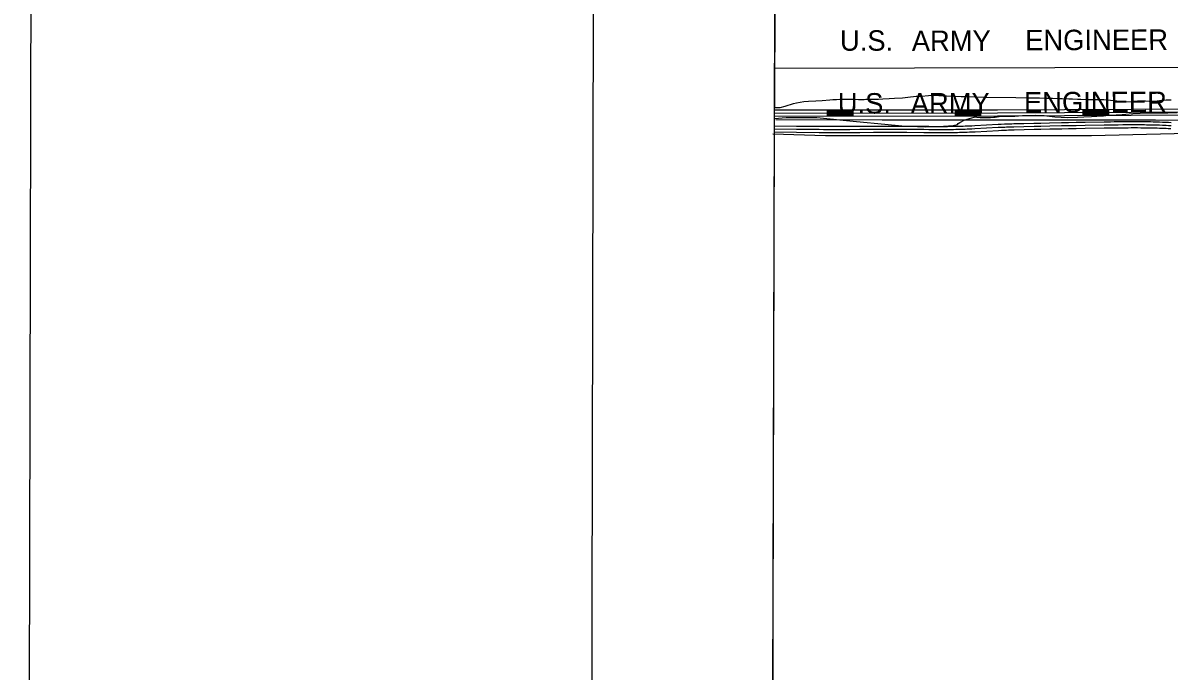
# Model space of a CAD drawing. Extents: x 3180038 to 3217926, y 922069 to 947485.
# Drawn here: x 3180621 to 3186224, y 936367 to 939537 of the extents above; entities that cross this region are included whole.
import ezdxf

# ---------------------------------------------------------------- set-up
doc = ezdxf.new("R2010")
doc.units = 0
for name, color, linetype in [('G-ANNO-NPLT', 7, 'Continuous'), ('V-ANNO-SYMB', 7, 'Continuous'), ('V-GRID-FRAM', 7, 'Continuous'), ('V-ROAD-CNTR', 7, 'Continuous'), ('V-SITE-VEGE', 7, 'Continuous'), ('V-TOPO-BNDY', 7, 'Continuous'), ('V-TOPO-GNAM-IDEN', 7, 'Continuous'), ('V-TOPO-SHOR', 7, 'Continuous')]:
    doc.layers.add(name, color=color, linetype=linetype)

msp = doc.modelspace()

# ---------------------------------------------------------------- linework, layer by layer
at = {"layer": 'G-ANNO-NPLT'}
msp.add_lwpolyline([(3180621.1, 922735.2), (3217287.7, 922652.6), (3217342.2, 946819.2), (3180675.6, 946901.8)], close=True, dxfattribs=at)
at = {"layer": 'V-ANNO-SYMB'}
msp.add_lwpolyline([(3183372.7, 923354.1), (3216455.8, 923279.5), (3216507.5, 946196), (3183424.3, 946270.6), (3183372.7, 923354.1)], dxfattribs=at)
at = {"layer": 'V-GRID-FRAM'}
msp.add_lwpolyline([(3184312.7, 945707.9), (3215616.6, 945637.4), (3215583.5, 927448.1), (3184263.7, 927518.7), (3184312.7, 945707.9)], dxfattribs=at)
at = {"layer": 'V-ROAD-CNTR'}
for p, q in [((3185928, 939115.2), (3185928.2, 939085.2)), ((3184553.1, 939111.7), (3184553.1, 939081.7)), ((3184678.1, 939111.8), (3184678.1, 939081.8)), ((3185178.1, 939112.3), (3185178.1, 939082.3)), ((3185303.1, 939112.4), (3185303.1, 939082.4)), ((3185803, 939114.6), (3185803.2, 939084.6))]:
    msp.add_line(p, q, dxfattribs=at)
for points in [[(3184292.8, 939111.5), (3185385.3, 939112.5), (3187672.9, 939124), (3188887.9, 939124.9), (3189099.8, 939131.3)], [(3184292.8, 939096.5), (3185385.3, 939097.5), (3187672.9, 939109), (3188888.1, 939109.9)], [(3184292.8, 939081.5), (3185385.4, 939082.5), (3187672.9, 939094), (3188888.4, 939094.9), (3188991.1, 939098)], [(3184553.1, 939108.7), (3184678.1, 939108.8)], [(3184553.1, 939105.7), (3184678.1, 939105.8)], [(3184553.1, 939102.7), (3184678.1, 939102.8)], [(3184553.1, 939099.7), (3184678.1, 939099.8)], [(3184553.1, 939096.7), (3184678.1, 939096.8)], [(3184553.1, 939093.7), (3184678.1, 939093.8)], [(3184553.1, 939090.7), (3184678.1, 939090.8)], [(3184553.1, 939087.7), (3184678.1, 939087.8)], [(3184553.1, 939084.7), (3184678.1, 939084.8)], [(3185178.1, 939109.3), (3185303.1, 939109.4)], [(3185178.1, 939106.3), (3185303.1, 939106.4)], [(3185178.1, 939103.3), (3185303.1, 939103.4)], [(3185178.1, 939100.3), (3185303.1, 939100.4)], [(3185178.1, 939097.3), (3185303.1, 939097.4)], [(3185178.1, 939094.3), (3185303.1, 939094.4)], [(3185178.1, 939091.3), (3185303.1, 939091.4)], [(3185178.1, 939088.3), (3185303.1, 939088.4)], [(3185178.1, 939085.3), (3185303.1, 939085.4)], [(3185803, 939111.6), (3185928, 939112.2)], [(3185803, 939108.6), (3185928, 939109.2)], [(3185803.1, 939105.6), (3185928.1, 939106.2)], [(3185803.1, 939102.6), (3185928.1, 939103.2)], [(3185803.1, 939099.6), (3185928.1, 939100.2)], [(3185803.1, 939096.6), (3185928.1, 939097.2)], [(3185803.1, 939093.6), (3185928.1, 939094.2)], [(3185803.1, 939090.6), (3185928.1, 939091.2)], [(3185803.1, 939087.6), (3185928.1, 939088.2)], [(3184569.3, 939014.9), (3184555.5, 939014.9), (3184534.9, 939015), (3184514.2, 939015.2), (3184403.4, 939016.2), (3184292.6, 939017.2)], [(3184569.3, 939029.9), (3184555.6, 939029.9), (3184535, 939030), (3184514.4, 939030.2), (3184403.5, 939031.2), (3184292.7, 939032.2)], [(3186234.7, 939048.9), (3186222.1, 939049.5), (3186211.1, 939050), (3186201.5, 939050.5), (3186193, 939050.8), (3186178.2, 939051.4), (3186167.2, 939051.8), (3186158.8, 939052), (3186146.3, 939052.4), (3186133.8, 939052.6), (3186123.8, 939052.8), (3186114.1, 939052.9), (3186104.7, 939053), (3186086.5, 939053.2), (3186069.5, 939053.3), (3186053.5, 939053.3), (3186038.5, 939053.3), (3186024.4, 939053.2), (3186011.2, 939053.2), (3185998.9, 939053.1), (3185975.8, 939052.8), (3185955.5, 939052.6), (3185937.8, 939052.3), (3185906.8, 939051.8), (3185814, 939050.2), (3185770.4, 939049.4), (3185732.3, 939048.7), (3185699, 939048.1), (3185640.6, 939047), (3185596.9, 939046), (3185564, 939045.3), (3185514.8, 939044.1), (3185465.6, 939042.9), (3185456, 939042.6), (3185446.6, 939042.3), (3185437.6, 939042), (3185428.9, 939041.7), (3185420.4, 939041.3), (3185404.1, 939040.6), (3185388.7, 939039.8), (3185274.2, 939033.6), (3185259.9, 939032.8), (3185247.4, 939032.3), (3185236.5, 939031.8), (3185227, 939031.4), (3185218.6, 939031.1), (3185211.3, 939030.8), (3185198.5, 939030.5), (3185188.9, 939030.2), (3185181.8, 939030.1), (3185171, 939029.9), (3185160.2, 939029.8), (3185141.4, 939029.7), (3185123.8, 939029.6), (3185107.3, 939029.7), (3185091.9, 939029.7), (3185077.3, 939029.7), (3185050.1, 939029.9), (3185026.3, 939030.1), (3184942.8, 939030.8), (3184921.9, 939030.9), (3184906.2, 939031), (3184882.7, 939031.1), (3184859.1, 939031.1), (3184837.6, 939031.1), (3184817.3, 939031), (3184779.4, 939030.8), (3184713.1, 939030.3), (3184663.4, 939030), (3184644.7, 939030), (3184612.1, 939029.8), (3184587.7, 939029.8), (3184569.3, 939029.9)], [(3186233.9, 939033.9), (3186221.4, 939034.5), (3186210.4, 939035), (3186200.8, 939035.5), (3186192.4, 939035.8), (3186177.7, 939036.4), (3186166.7, 939036.8), (3186158.4, 939037), (3186146, 939037.4), (3186133.6, 939037.6), (3186123.6, 939037.8), (3186113.9, 939037.9), (3186104.6, 939038), (3186086.4, 939038.2), (3186069.4, 939038.3), (3186053.5, 939038.3), (3186038.5, 939038.3), (3186024.5, 939038.2), (3186011.3, 939038.2), (3185999, 939038.1), (3185975.9, 939037.8), (3185955.7, 939037.6), (3185938, 939037.3), (3185907.1, 939036.8), (3185814.2, 939035.2), (3185770.7, 939034.4), (3185732.6, 939033.8), (3185699.3, 939033.1), (3185640.9, 939032), (3185597.2, 939031), (3185564.4, 939030.3), (3185515.2, 939029.1), (3185466, 939027.9), (3185456.4, 939027.6), (3185447.1, 939027.4), (3185438.2, 939027), (3185429.5, 939026.7), (3185421.1, 939026.3), (3185404.8, 939025.6), (3185389.5, 939024.9), (3185274.9, 939018.6), (3185260.6, 939017.9), (3185248.1, 939017.3), (3185237.1, 939016.8), (3185227.5, 939016.4), (3185219.1, 939016.1), (3185211.8, 939015.9), (3185198.9, 939015.5), (3185189.3, 939015.2), (3185182, 939015.1), (3185171.2, 939014.9), (3185160.3, 939014.8), (3185141.5, 939014.7), (3185123.9, 939014.6), (3185107.3, 939014.7), (3185091.8, 939014.7), (3185077.3, 939014.7), (3185050, 939014.9), (3185026.1, 939015.1), (3184942.6, 939015.8), (3184921.8, 939015.9), (3184906.1, 939016), (3184882.6, 939016.1), (3184859.2, 939016.1), (3184837.6, 939016.1), (3184817.4, 939016), (3184779.5, 939015.8), (3184713.2, 939015.3), (3184663.4, 939015), (3184644.8, 939015), (3184612.1, 939014.8), (3184587.7, 939014.8), (3184569.3, 939014.9)], [(3186233.1, 939018.9), (3186220.6, 939019.5), (3186209.7, 939020.1), (3186200.2, 939020.5), (3186191.8, 939020.9), (3186177.2, 939021.4), (3186166.2, 939021.8), (3186158, 939022), (3186145.6, 939022.4), (3186133.3, 939022.6), (3186123.4, 939022.8), (3186113.7, 939022.9), (3186104.4, 939023), (3186086.3, 939023.2), (3186069.4, 939023.3), (3186053.5, 939023.3), (3186038.5, 939023.3), (3186024.6, 939023.2), (3186011.4, 939023.2), (3185999.2, 939023.1), (3185976.1, 939022.8), (3185955.9, 939022.6), (3185938.2, 939022.3), (3185907.3, 939021.8), (3185814.5, 939020.2), (3185771, 939019.4), (3185732.9, 939018.8), (3185699.6, 939018.1), (3185641.2, 939017), (3185597.5, 939016), (3185564.7, 939015.3), (3185515.5, 939014.1), (3185466.4, 939012.9), (3185456.8, 939012.7), (3185447.7, 939012.4), (3185438.7, 939012), (3185430.1, 939011.7), (3185421.7, 939011.4), (3185405.5, 939010.6), (3185390.3, 939009.9), (3185275.7, 939003.6), (3185261.4, 939002.9), (3185248.8, 939002.3), (3185237.8, 939001.8), (3185228.1, 939001.4), (3185219.7, 939001.1), (3185212.3, 939000.9), (3185199.3, 939000.5), (3185189.6, 939000.2), (3185182.3, 939000.1), (3185171.4, 938999.9), (3185160.4, 938999.8), (3185141.6, 938999.7), (3185123.9, 938999.6), (3185107.3, 938999.7), (3185091.8, 938999.7), (3185077.2, 938999.7), (3185049.9, 938999.9), (3185026, 939000.1), (3184942.5, 939000.8), (3184921.7, 939000.9), (3184906.1, 939001), (3184882.6, 939001.1), (3184859.2, 939001.1), (3184837.6, 939001.1), (3184817.5, 939001), (3184779.6, 939000.8), (3184713.3, 939000.3), (3184663.5, 939000), (3184644.8, 939000), (3184612.2, 938999.8), (3184587.7, 938999.8), (3184569.3, 938999.9)], [(3184569.3, 938999.9), (3184555.5, 938999.9), (3184534.8, 939000), (3184514.1, 939000.2), (3184403.3, 939001.2), (3184292.4, 939002.2)]]:
    msp.add_lwpolyline(points, dxfattribs=at)
at = {"layer": 'V-SITE-VEGE'}
for p, q in [((3184300.9, 941346.8), (3184294.9, 939123.7)), ((3184882.9, 939168.4), (3184921.7, 939171.3)), ((3184921.7, 939171.3), (3184947.6, 939174.3)), ((3184947.6, 939174.3), (3184988, 939178.9)), ((3184988, 939178.9), (3185013.9, 939179.5)), ((3185013.9, 939179.5), (3185048.6, 939181.6)), ((3185048.6, 939181.6), (3185075.3, 939183)), ((3185075.3, 939183), (3185120.5, 939181)), ((3185120.5, 939181), (3185136.7, 939180.1)), ((3185136.7, 939180.1), (3185181.1, 939178.1)), ((3185181.1, 939178.1), (3185207.8, 939177.9)), ((3185207.8, 939177.9), (3185247.3, 939176.8)), ((3185247.3, 939176.8), (3185274.8, 939175.8)), ((3185274.8, 939175.8), (3185321.6, 939173.8)), ((3185321.6, 939173.8), (3185475.9, 939172.6)), ((3185475.9, 939172.6), (3185526.8, 939171.4)), ((3185526.8, 939171.4), (3185591.5, 939170.9)), ((3184294.9, 939123.7), (3184322.7, 939123.5)), ((3184322.7, 939123.5), (3184347.8, 939129.8)), ((3184347.8, 939129.8), (3184389.1, 939142.4)), ((3184389.1, 939142.4), (3184402.9, 939145.5)), ((3184402.9, 939145.5), (3184438.5, 939152.5)), ((3184438.5, 939152.5), (3184461.1, 939154.7)), ((3184461.1, 939154.7), (3184498.3, 939156.1)), ((3184498.3, 939156.1), (3184528.2, 939158.3)), ((3184528.2, 939158.3), (3184565.4, 939160.4)), ((3184565.4, 939160.4), (3184580.7, 939161.9)), ((3184580.7, 939161.9), (3184598.5, 939163.4)), ((3184598.5, 939163.4), (3184614.7, 939164.8)), ((3184614.7, 939164.8), (3184685.8, 939164.3)), ((3184685.8, 939164.3), (3184706, 939162.5)), ((3184706, 939162.5), (3184733.4, 939162.3)), ((3184733.4, 939162.3), (3184741.5, 939163.8)), ((3184741.5, 939163.8), (3184777.1, 939163.6)), ((3184777.1, 939163.6), (3184804.5, 939164.2)), ((3184804.5, 939164.2), (3184824.7, 939165.6)), ((3184824.7, 939165.6), (3184855.4, 939167)), ((3184855.4, 939167), (3184882.9, 939168.4)), ((3185591.5, 939170.9), (3185616.5, 939169.1)), ((3185616.5, 939169.1), (3185654.5, 939168.8)), ((3185654.5, 939168.8), (3185678.7, 939167.8)), ((3185678.7, 939167.8), (3185702.1, 939167.6)), ((3185702.1, 939167.6), (3185735.2, 939165.7)), ((3185735.2, 939165.7), (3185753, 939165.6)), ((3185753, 939165.6), (3185776.4, 939164.6)), ((3185776.4, 939164.6), (3185793.4, 939164.4)), ((3185793.4, 939164.4), (3185824.9, 939163.4)), ((3185824.9, 939163.4), (3185904.9, 939162.7)), ((3185904.9, 939162.7), (3185938.8, 939160)), ((3185938.8, 939160), (3185985.6, 939154.8)), ((3185985.6, 939154.8), (3186005, 939152.3)), ((3186005, 939152.3), (3186015.4, 939151.4)), ((3186015.4, 939151.4), (3186042.1, 939153.6)), ((3186042.1, 939153.6), (3186070.4, 939155.8)), ((3186070.4, 939155.8), (3186109.2, 939155.5)), ((3186109.2, 939155.5), (3186127, 939153.7)), ((3186127, 939153.7), (3186155.2, 939155.1)), ((3186155.2, 939155.1), (3186177.9, 939157.4)), ((3186177.9, 939157.4), (3186211, 939160.3)), ((3186211, 939160.3), (3186234.5, 939160.9)), ((3184284.2, 935131), (3184294.8, 939070.5)), ((3184294.8, 939070.5), (3184351.8, 939075.2)), ((3184351.8, 939075.2), (3184502.7, 939074.1)), ((3184502.7, 939074.1), (3184696.8, 939054.7)), ((3185201.1, 939050.8), (3185226.5, 939062.7)), ((3185226.5, 939062.7), (3185270.8, 939076.4)), ((3185270.8, 939076.4), (3185277.3, 939077.9)), ((3185277.3, 939077.9), (3185285.3, 939076.6)), ((3185285.3, 939076.6), (3185300.7, 939074.6)), ((3185300.7, 939074.6), (3185324.7, 939074.2)), ((3185324.7, 939074.2), (3185337.1, 939074.3)), ((3185337.1, 939074.3), (3185350.9, 939075.2)), ((3185350.9, 939075.2), (3185367.7, 939075.4)), ((3185367.7, 939075.4), (3185375, 939077)), ((3185375, 939077), (3185393.2, 939079.4)), ((3185393.2, 939079.4), (3185469.7, 939080.3)), ((3185469.7, 939080.3), (3185507.5, 939083.7)), ((3185507.5, 939083.7), (3185572.3, 939086.7)), ((3185572.3, 939086.7), (3185613.2, 939083.6)), ((3185613.2, 939083.6), (3185665.7, 939078.4)), ((3185665.7, 939078.4), (3185696.4, 939075.9)), ((3185696.4, 939075.9), (3185727.7, 939074.8)), ((3185727.7, 939074.8), (3185776.5, 939076.9)), ((3185776.5, 939076.9), (3185807.8, 939078)), ((3185807.8, 939078), (3185845.7, 939079.9)), ((3185845.7, 939079.9), (3185870.5, 939081)), ((3185870.5, 939081), (3185903.2, 939083.5)), ((3185903.2, 939083.5), (3185927.3, 939086)), ((3185927.3, 939086), (3185966.6, 939088)), ((3185966.6, 939088), (3185995, 939089.8)), ((3185995, 939089.8), (3186047.4, 939093.4)), ((3186047.4, 939093.4), (3186083.8, 939095.3)), ((3186083.8, 939095.3), (3186134.1, 939097.4)), ((3186134.1, 939097.4), (3186164, 939097)), ((3186164, 939097), (3186218.6, 939097.7)), ((3186218.6, 939097.7), (3186263.8, 939099)), ((3184696.8, 939054.7), (3184835.4, 939042.6)), ((3184835.4, 939042.6), (3184917.8, 939034.1)), ((3184917.8, 939034.1), (3185033.1, 939029)), ((3185033.1, 939029), (3185099.4, 939029.8)), ((3185099.4, 939029.8), (3185168.5, 939035)), ((3185168.5, 939035), (3185189.6, 939040.4)), ((3185189.6, 939040.4), (3185193.2, 939044.8)), ((3185193.2, 939044.8), (3185201.1, 939050.8))]:
    msp.add_line(p, q, dxfattribs=at)
at = {"layer": 'V-TOPO-BNDY'}
msp.add_line((3184295.5, 939315.6), (3190109.4, 939329.5), dxfattribs=at)
at = {"layer": 'V-TOPO-SHOR'}
for points in [[(3184301.2, 939065.4), (3184821.2, 939063.1), (3186158.8, 939063.1), (3186969.5, 939053), (3187543.8, 939066.5), (3188212.6, 939056.3), (3188374.8, 939042.8), (3188604.5, 939049.6)], [(3188550.4, 938890.1), (3188513.3, 938938.1), (3188496.4, 938958.4), (3188489.6, 938968.5), (3188438.9, 938975.3), (3188314, 939009), (3188189, 939029.3), (3187999.8, 939022.6), (3187580.9, 939019.2), (3187124.9, 939015.8), (3185844.7, 938985.4), (3184544.2, 938985.4), (3184286.8, 938993.8)]]:
    msp.add_lwpolyline(points, dxfattribs=at)

# ---------------------------------------------------------------- texts
at = {"layer": 'V-TOPO-GNAM-IDEN'}
for p in [(3184615.6, 939401.1), (3184604.8, 939093.8)]:
    msp.add_text('U.S.', height=100, dxfattribs=at).set_placement(p)
for s, p in [('ARMY', (3184966.7, 939399.3)), ('ENGINEER', (3185520.9, 939403)), ('ARMY', (3184961.5, 939093.8)), ('ENGINEER', (3185515.3, 939098.9))]:
    msp.add_text(s, height=100, rotation=0.2034, dxfattribs=at).set_placement(p)

doc.saveas('drawing.dxf')
